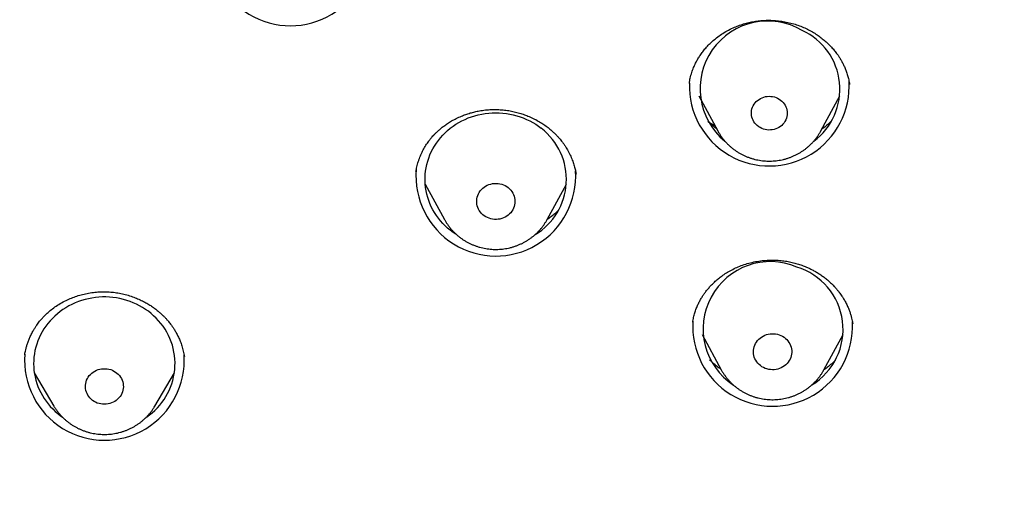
# Model space of a CAD drawing. Header units: millimetres. Extents: x 8 to 562, y 12 to 805.
# Tile 486 of 538: x 292 to 313, y 728 to 738. Entities that reach past the tile are written whole.
import ezdxf

# ---------------------------------------------------------------- set-up
doc = ezdxf.new("R2010")
doc.units = ezdxf.units.MM

msp = doc.modelspace()

# ---------------------------------------------------------------- linework, layer by layer
at = {"color": 7, "linetype": 'Continuous', "lineweight": 30}
for p, q in [((306.065, 736.796), (306.065, 736.791)), ((309.463, 736.763), (309.46, 736.782)), ((306.268, 736.527), (306.67, 735.783)), ((308.853, 735.783), (309.255, 736.527)), ((300.273, 734.92), (300.273, 734.917)), ((300.47, 734.656), (300.876, 733.909)), ((303.055, 733.909), (303.462, 734.656)), ((303.055, 733.909), (303.053, 733.904)), ((306.138, 731.734), (306.137, 731.725)), ((309.528, 731.697), (309.527, 731.706)), ((306.335, 731.474), (306.741, 730.727)), ((308.92, 730.727), (309.327, 731.474)), ((292.186, 730.662), (292.601, 729.957)), ((294.741, 729.957), (295.157, 730.662)), ((294.741, 729.957), (294.74, 729.955))]:
    msp.add_line(p, q, dxfattribs=at)
at = {"color": 7, "linetype": 'Continuous', "lineweight": 30, "flags": 128}
for points in [[(307.938, 736.475), (307.971, 736.457), (308.001, 736.436), (308.029, 736.412), (308.055, 736.386), (308.078, 736.358), (308.097, 736.327), (308.113, 736.295), (308.126, 736.261), (308.135, 736.227), (308.14, 736.191), (308.141, 736.156), (308.139, 736.12), (308.133, 736.085), (308.124, 736.051), (308.11, 736.017), (308.093, 735.985), (308.073, 735.955), (308.05, 735.927), (308.024, 735.901), (307.996, 735.878), (307.965, 735.857), (307.932, 735.84), (307.897, 735.826), (307.861, 735.815), (307.824, 735.807), (307.786, 735.803), (307.748, 735.802), (307.711, 735.805), (307.673, 735.812), (307.637, 735.822), (307.602, 735.835), (307.568, 735.852), (307.537, 735.871), (307.507, 735.894), (307.48, 735.919), (307.456, 735.946), (307.435, 735.976), (307.418, 736.007), (307.403, 736.04), (307.392, 736.074), (307.385, 736.109), (307.382, 736.145), (307.382, 736.18), (307.386, 736.216), (307.394, 736.251), (307.406, 736.285), (307.421, 736.317), (307.439, 736.348), (307.461, 736.378), (307.485, 736.405), (307.513, 736.429), (307.543, 736.451), (307.575, 736.47), (307.609, 736.486), (307.644, 736.499), (307.681, 736.508), (307.718, 736.514), (307.756, 736.516), (307.794, 736.515), (307.831, 736.51), (307.868, 736.502), (307.904, 736.49), (307.938, 736.475)], [(301.129, 733.588), (301.121, 733.594), (301.06, 733.635), (301.001, 733.678), (300.945, 733.725), (300.892, 733.774), (300.841, 733.826), (300.793, 733.879), (300.748, 733.935), (300.706, 733.994), (300.667, 734.053), (300.631, 734.115), (300.598, 734.179), (300.569, 734.243), (300.544, 734.309), (300.522, 734.376), (300.503, 734.445), (300.488, 734.513), (300.477, 734.583), (300.47, 734.653), (300.466, 734.723), (300.466, 734.793), (300.47, 734.864), (300.477, 734.934), (300.488, 735.003), (300.503, 735.072), (300.522, 735.14), (300.544, 735.207), (300.569, 735.273), (300.598, 735.338), (300.631, 735.401), (300.667, 735.463), (300.706, 735.523), (300.748, 735.581), (300.793, 735.637), (300.841, 735.691), (300.892, 735.742), (300.945, 735.792), (301.001, 735.838), (301.06, 735.882), (301.121, 735.923), (301.183, 735.961), (301.248, 735.996), (301.315, 736.028), (301.383, 736.057), (301.453, 736.083), (301.523, 736.105), (301.595, 736.124), (301.668, 736.14), (301.742, 736.152), (301.816, 736.161), (301.891, 736.166), (301.966, 736.168), (302.04, 736.166), (302.115, 736.161), (302.189, 736.152), (302.263, 736.14), (302.336, 736.124), (302.408, 736.105), (302.479, 736.083), (302.548, 736.057), (302.616, 736.028), (302.683, 735.996), (302.748, 735.961), (302.811, 735.923), (302.871, 735.882), (302.93, 735.838), (302.93, 735.838)], [(306.608, 735.898), (306.565, 735.919), (306.476, 735.965)], [(302.227, 734.582), (302.256, 734.557), (302.282, 734.53), (302.305, 734.5), (302.325, 734.468), (302.341, 734.435), (302.355, 734.4), (302.364, 734.364), (302.37, 734.328), (302.372, 734.291), (302.37, 734.254), (302.365, 734.217), (302.355, 734.182), (302.342, 734.147), (302.326, 734.113), (302.306, 734.081), (302.283, 734.051), (302.257, 734.024), (302.228, 733.999), (302.197, 733.976), (302.164, 733.957), (302.129, 733.94), (302.092, 733.927), (302.054, 733.917), (302.016, 733.911), (301.977, 733.908), (301.937, 733.909), (301.898, 733.913), (301.86, 733.921), (301.823, 733.932), (301.787, 733.947), (301.752, 733.965), (301.72, 733.986), (301.69, 734.009), (301.662, 734.036), (301.638, 734.064), (301.616, 734.095), (301.598, 734.128), (301.583, 734.162), (301.571, 734.197), (301.564, 734.234), (301.56, 734.27), (301.56, 734.307), (301.563, 734.344), (301.571, 734.38), (301.582, 734.415), (301.597, 734.45), (301.615, 734.482), (301.636, 734.513), (301.661, 734.542), (301.688, 734.569), (301.718, 734.592), (301.75, 734.613), (301.785, 734.631), (301.821, 734.646), (301.858, 734.658), (301.896, 734.666), (301.935, 734.67), (301.974, 734.671), (302.014, 734.669), (302.052, 734.663), (302.09, 734.653), (302.127, 734.64), (302.162, 734.624), (302.196, 734.604), (302.227, 734.582)], [(294.767, 731.82), (294.715, 731.87), (294.66, 731.918), (294.603, 731.963), (294.543, 732.005), (294.481, 732.044), (294.417, 732.081), (294.351, 732.114), (294.284, 732.144), (294.215, 732.171), (294.144, 732.195), (294.073, 732.216), (294, 732.233), (293.927, 732.247), (293.853, 732.257), (293.778, 732.264), (293.704, 732.267), (293.629, 732.267), (293.554, 732.263), (293.48, 732.256), (293.406, 732.245), (293.333, 732.231), (293.26, 732.213), (293.189, 732.192), (293.119, 732.168), (293.05, 732.141), (292.983, 732.11), (292.917, 732.076), (292.853, 732.039), (292.792, 731.999), (292.732, 731.957), (292.675, 731.911), (292.62, 731.863), (292.568, 731.813), (292.519, 731.76), (292.473, 731.705), (292.429, 731.648), (292.389, 731.589), (292.352, 731.528), (292.318, 731.465), (292.287, 731.401), (292.26, 731.335), (292.236, 731.269), (292.216, 731.201), (292.2, 731.132), (292.187, 731.063), (292.178, 730.993), (292.173, 730.923), (292.171, 730.853), (292.173, 730.783), (292.179, 730.713), (292.189, 730.643), (292.202, 730.574), (292.219, 730.505), (292.239, 730.438), (292.263, 730.371), (292.291, 730.306), (292.322, 730.242), (292.356, 730.18), (292.394, 730.119), (292.435, 730.06), (292.478, 730.003), (292.525, 729.948), (292.575, 729.896), (292.627, 729.845), (292.682, 729.798), (292.74, 729.753), (292.786, 729.72)], [(307.97, 731.466), (308.006, 731.452), (308.04, 731.435), (308.073, 731.414), (308.103, 731.391), (308.131, 731.365), (308.156, 731.336), (308.178, 731.306), (308.197, 731.273), (308.212, 731.239), (308.224, 731.204), (308.232, 731.168), (308.236, 731.131), (308.237, 731.094), (308.233, 731.058), (308.226, 731.021), (308.216, 730.986), (308.201, 730.952), (308.184, 730.919), (308.162, 730.888), (308.138, 730.858), (308.111, 730.832), (308.082, 730.808), (308.05, 730.786), (308.016, 730.768), (307.98, 730.753), (307.943, 730.741), (307.904, 730.732), (307.865, 730.727), (307.826, 730.726), (307.787, 730.728), (307.748, 730.734), (307.71, 730.743), (307.673, 730.756), (307.638, 730.772), (307.604, 730.791), (307.573, 730.813), (307.544, 730.837), (307.517, 730.865), (307.494, 730.894), (307.473, 730.926), (307.456, 730.959), (307.443, 730.994), (307.433, 731.029), (307.427, 731.066), (307.424, 731.103), (307.426, 731.14), (307.431, 731.176), (307.44, 731.212), (307.452, 731.247), (307.468, 731.281), (307.488, 731.313), (307.51, 731.343), (307.536, 731.371), (307.564, 731.396), (307.595, 731.419), (307.628, 731.439), (307.663, 731.456), (307.7, 731.469), (307.738, 731.479), (307.776, 731.486), (307.815, 731.489), (307.855, 731.489), (307.894, 731.485), (307.932, 731.477), (307.97, 731.466)], [(293.965, 730.63), (293.99, 730.602), (294.012, 730.572), (294.031, 730.54), (294.047, 730.507), (294.059, 730.472), (294.067, 730.436), (294.072, 730.4), (294.073, 730.364), (294.07, 730.327), (294.064, 730.291), (294.054, 730.256), (294.04, 730.222), (294.023, 730.189), (294.002, 730.158), (293.979, 730.129), (293.952, 730.102), (293.923, 730.078), (293.892, 730.057), (293.859, 730.038), (293.823, 730.023), (293.787, 730.01), (293.749, 730.002), (293.711, 729.996), (293.672, 729.994), (293.633, 729.996), (293.595, 730.001), (293.557, 730.01), (293.52, 730.022), (293.485, 730.037), (293.452, 730.056), (293.42, 730.077), (293.391, 730.101), (293.365, 730.128), (293.341, 730.157), (293.32, 730.188), (293.303, 730.22), (293.289, 730.255), (293.279, 730.29), (293.272, 730.326), (293.269, 730.362), (293.27, 730.399), (293.275, 730.435), (293.283, 730.47), (293.295, 730.505), (293.311, 730.539), (293.329, 730.571), (293.351, 730.601), (293.376, 730.629), (293.404, 730.654), (293.434, 730.677), (293.467, 730.697), (293.501, 730.714), (293.537, 730.728), (293.574, 730.738), (293.612, 730.746), (293.651, 730.749), (293.69, 730.749), (293.728, 730.746), (293.767, 730.739), (293.804, 730.728), (293.84, 730.715), (293.874, 730.698), (293.907, 730.678), (293.937, 730.655), (293.965, 730.63)]]:
    msp.add_lwpolyline(points, dxfattribs=at)
at = {"color": 7, "linetype": 'Continuous', "lineweight": 30}
for centre, radius, start, end in [((297.612, 739.702), 1.693, 176.3304, 3.7449), ((307.729, 736.675), 1.435, 59.4417, 230.6067), ((307.888, 736.665), 1.369, 306.5135, 65.3846), ((307.76, 736.734), 1.694, 177.9983, 3.4818), ((302.098, 734.757), 1.364, 300.9736, 52.4329), ((301.966, 734.826), 1.692, 175.181, 3.819), ((307.783, 731.592), 1.424, 66.8334, 236.7125), ((307.946, 731.581), 1.378, 301.2972, 73.2352), ((293.809, 730.856), 1.359, 303.6889, 45.1876), ((307.831, 731.646), 1.693, 176.2738, 2.9612), ((293.672, 730.926), 1.692, 175.6796, 3.8856)]:
    msp.add_arc(centre, radius, start, end, dxfattribs=at)
for points, knots in [([(314.5, 795.533), (314.383, 795.533), (314.153, 795.533), (313.814, 795.531), (313.487, 795.529), (313.172, 795.526), (312.87, 795.522), (312.581, 795.518), (312.305, 795.513), (312.041, 795.508), (311.787, 795.503), (311.542, 795.497), (311.308, 795.491), (311.085, 795.485), (310.874, 795.479), (310.675, 795.473), (310.488, 795.467), (310.312, 795.461), (310.148, 795.455), (309.992, 795.45), (309.84, 795.444), (309.687, 795.438), (309.535, 795.432), (309.381, 795.426), (309.137, 795.415), (308.8, 795.4), (308.277, 795.374), (307.659, 795.341), (306.946, 795.298), (306.23, 795.251), (305.516, 795.2), (304.685, 795.135), (303.739, 795.053), (302.678, 794.952), (301.617, 794.841), (300.558, 794.72), (299.501, 794.589), (298.402, 794.443), (297.263, 794.279), (296.083, 794.097), (295.067, 793.929), (294.213, 793.781), (293.522, 793.651), (292.832, 793.514), (292.141, 793.366), (291.447, 793.208), (290.752, 793.039), (290.059, 792.858), (289.37, 792.667), (288.686, 792.464), (288.005, 792.25), (287.394, 792.045), (286.853, 791.853), (286.38, 791.678), (285.909, 791.496), (285.472, 791.32), (285.065, 791.15), (284.687, 790.986), (284.304, 790.813), (283.942, 790.644), (283.603, 790.481), (283.288, 790.325), (282.976, 790.165), (282.669, 790.004), (282.419, 789.869), (282.224, 789.761), (282.082, 789.682), (281.942, 789.603), (281.804, 789.524), (281.668, 789.444), (281.533, 789.366), (281.403, 789.288), (281.279, 789.213), (281.163, 789.143), (281.056, 789.077), (280.959, 789.017), (280.886, 788.971), (280.837, 788.94), (280.81, 788.923), (280.792, 788.912), (280.778, 788.903), (280.763, 788.893), (280.744, 788.882), (280.717, 788.864), (280.68, 788.841), (280.632, 788.81), (280.576, 788.774), (280.511, 788.732), (280.438, 788.684), (280.358, 788.631), (280.27, 788.573), (280.178, 788.512), (279.988, 788.383), (279.707, 788.19), (279.341, 787.929), (278.988, 787.668), (278.645, 787.406), (278.31, 787.141), (277.984, 786.874), (277.666, 786.605), (277.356, 786.334), (277.053, 786.06), (276.758, 785.784), (276.423, 785.461), (276.052, 785.088), (275.647, 784.661), (275.252, 784.225), (274.868, 783.78), (274.495, 783.328), (274.14, 782.878), (273.802, 782.43), (273.482, 781.985), (273.172, 781.535), (272.871, 781.079), (272.574, 780.609), (272.282, 780.123), (271.995, 779.621), (271.718, 779.114), (271.452, 778.6), (271.197, 778.082), (270.957, 777.568), (270.731, 777.061), (270.519, 776.561), (270.317, 776.058), (270.122, 775.552), (269.928, 775.02), (269.735, 774.461), (269.543, 773.875), (269.362, 773.286), (269.19, 772.694), (269.027, 772.1), (268.873, 771.504), (268.723, 770.887), (268.577, 770.248), (268.436, 769.587), (268.304, 768.925), (268.179, 768.262), (268.038, 767.49), (267.885, 766.608), (267.724, 765.616), (267.574, 764.623), (267.434, 763.628), (267.305, 762.632), (267.186, 761.635), (267.078, 760.637), (266.98, 759.638), (266.893, 758.639), (266.815, 757.639), (266.748, 756.639), (266.702, 755.824), (266.671, 755.197), (266.652, 754.755), (266.634, 754.31), (266.617, 753.858), (266.603, 753.394), (266.593, 753.02), (266.586, 752.739), (266.582, 752.555), (266.579, 752.369), (266.575, 752.181), (266.572, 751.993), (266.57, 751.809), (266.567, 751.625), (266.565, 751.444), (266.564, 751.265), (266.562, 751.096), (266.561, 750.935), (266.56, 750.787), (266.56, 750.65), (266.56, 750.524), (266.559, 750.403), (266.559, 750.28), (266.559, 750.152), (266.56, 750.015), (266.56, 749.865), (266.561, 749.702), (266.563, 749.524), (266.565, 749.337), (266.567, 749.14), (266.571, 748.878), (266.576, 748.557), (266.584, 748.181), (266.593, 747.812), (266.603, 747.45), (266.615, 747.063), (266.63, 746.653), (266.648, 746.218), (266.667, 745.788), (266.688, 745.358), (266.711, 744.929), (266.735, 744.5), (266.775, 743.857), (266.835, 742.999), (266.921, 741.928), (267.019, 740.858), (267.129, 739.789), (267.243, 738.793), (267.358, 737.871), (267.471, 737.022), (267.592, 736.175), (267.721, 735.328), (267.857, 734.482), (268.002, 733.638), (268.153, 732.794), (268.287, 732.09), (268.399, 731.522), (268.488, 731.091), (268.582, 730.656), (268.681, 730.218), (268.785, 729.775), (268.897, 729.324), (269.01, 728.885), (269.125, 728.46), (269.217, 728.134), (269.288, 727.887), (269.336, 727.726), (269.383, 727.57), (269.427, 727.425), (269.468, 727.293), (269.505, 727.174), (269.539, 727.067), (269.565, 726.985), (269.584, 726.925), (269.597, 726.884), (269.61, 726.844), (269.624, 726.801), (269.64, 726.749), (269.652, 726.711), (269.659, 726.69)], [0, 0, 0, 0, 0.003324, 0.006537, 0.009637, 0.012626, 0.015504, 0.018222, 0.020832, 0.023334, 0.02573, 0.028064, 0.030286, 0.032396, 0.034395, 0.036283, 0.038059, 0.039724, 0.041277, 0.042729, 0.044166, 0.045609, 0.047057, 0.048511, 0.049971, 0.054016, 0.058104, 0.064834, 0.071626, 0.078418, 0.085209, 0.092001, 0.102108, 0.112214, 0.122321, 0.132428, 0.142534, 0.152641, 0.163962, 0.175285, 0.186615, 0.193294, 0.199972, 0.206648, 0.213321, 0.220129, 0.226935, 0.233741, 0.240545, 0.247347, 0.254149, 0.26095, 0.265768, 0.270585, 0.275403, 0.280234, 0.284102, 0.288048, 0.292074, 0.296179, 0.299519, 0.302907, 0.306301, 0.309632, 0.3129, 0.314481, 0.316046, 0.317596, 0.319129, 0.320647, 0.322149, 0.32363, 0.325027, 0.326341, 0.327549, 0.328651, 0.329646, 0.330044, 0.330346, 0.330546, 0.330673, 0.330836, 0.33105, 0.331314, 0.331767, 0.332318, 0.332966, 0.333713, 0.334557, 0.335481, 0.336499, 0.3376, 0.338708, 0.343146, 0.347492, 0.351747, 0.355913, 0.360072, 0.36416, 0.36821, 0.372223, 0.376201, 0.380144, 0.384053, 0.389817, 0.395587, 0.40136, 0.40713, 0.412895, 0.418653, 0.424072, 0.429478, 0.434882, 0.440284, 0.445688, 0.451421, 0.45716, 0.462905, 0.468656, 0.474417, 0.480179, 0.485607, 0.491031, 0.496452, 0.501871, 0.507288, 0.513466, 0.519644, 0.525823, 0.532002, 0.538182, 0.544361, 0.55054, 0.557335, 0.564126, 0.570912, 0.577699, 0.58449, 0.594601, 0.604715, 0.61483, 0.624946, 0.635061, 0.645176, 0.655287, 0.665395, 0.6755, 0.685606, 0.695714, 0.705821, 0.710269, 0.714716, 0.719175, 0.723733, 0.728412, 0.73321, 0.735052, 0.73691, 0.738785, 0.740677, 0.742586, 0.744458, 0.746254, 0.748142, 0.749937, 0.75164, 0.753251, 0.75477, 0.75611, 0.757369, 0.75855, 0.759758, 0.761046, 0.762415, 0.763865, 0.765554, 0.76734, 0.769224, 0.771206, 0.773286, 0.777137, 0.78093, 0.784653, 0.788305, 0.791888, 0.796356, 0.800715, 0.805047, 0.809378, 0.81371, 0.818041, 0.822373, 0.833201, 0.844028, 0.854854, 0.865685, 0.87652, 0.885141, 0.893761, 0.902382, 0.911004, 0.919624, 0.928244, 0.936862, 0.945497, 0.949888, 0.954317, 0.958786, 0.963294, 0.967854, 0.972518, 0.977293, 0.9815, 0.98579, 0.987498, 0.989219, 0.990866, 0.992383, 0.993769, 0.995024, 0.996149, 0.997143, 0.997612, 0.998044, 0.998441, 0.998863, 0.999381, 1, 1, 1, 1]), ([(306.066, 736.795), (306.067, 736.802), (306.069, 736.816), (306.074, 736.844), (306.081, 736.882), (306.093, 736.932), (306.109, 736.989), (306.127, 737.045), (306.146, 737.098), (306.167, 737.147), (306.187, 737.193), (306.214, 737.247), (306.249, 737.31), (306.295, 737.385), (306.35, 737.461), (306.414, 737.539), (306.488, 737.619), (306.574, 737.698), (306.67, 737.776), (306.779, 737.851), (306.897, 737.92), (307.016, 737.976), (307.131, 738.022), (307.241, 738.057), (307.353, 738.085), (307.466, 738.105), (307.579, 738.119), (307.699, 738.126), (307.826, 738.125), (307.959, 738.115), (308.089, 738.095), (308.216, 738.067), (308.339, 738.032), (308.457, 737.988), (308.568, 737.938), (308.673, 737.881), (308.772, 737.82), (308.863, 737.754), (308.947, 737.685), (309.024, 737.613), (309.095, 737.539), (309.159, 737.463), (309.212, 737.392), (309.255, 737.327), (309.291, 737.265), (309.327, 737.198), (309.361, 737.124), (309.393, 737.044), (309.421, 736.957), (309.446, 736.865), (309.457, 736.801), (309.462, 736.768)], [0, 0, 0, 0, 0.005859, 0.012841, 0.021031, 0.033419, 0.047066, 0.060139, 0.072583, 0.0844, 0.095591, 0.106159, 0.124518, 0.143646, 0.164176, 0.186118, 0.209484, 0.23428, 0.260512, 0.288188, 0.316996, 0.345722, 0.36952, 0.393206, 0.416714, 0.439975, 0.46301, 0.485831, 0.512948, 0.539787, 0.566357, 0.592669, 0.618714, 0.644282, 0.66933, 0.693804, 0.717649, 0.740889, 0.76354, 0.785611, 0.807111, 0.828047, 0.848816, 0.863122, 0.878734, 0.895659, 0.913905, 0.933485, 0.954404, 0.976579, 1, 1, 1, 1]), ([(300.273, 734.915), (300.275, 734.927), (300.279, 734.953), (300.287, 734.998), (300.3, 735.051), (300.316, 735.111), (300.342, 735.188), (300.378, 735.279), (300.427, 735.381), (300.474, 735.462), (300.514, 735.522), (300.542, 735.561), (300.566, 735.593), (300.586, 735.619), (300.603, 735.639), (300.624, 735.664), (300.653, 735.696), (300.694, 735.738), (300.743, 735.785), (300.8, 735.835), (300.867, 735.888), (300.944, 735.942), (301.031, 735.996), (301.13, 736.049), (301.229, 736.094), (301.328, 736.132), (301.423, 736.163), (301.52, 736.189), (301.627, 736.211), (301.745, 736.228), (301.873, 736.237), (301.999, 736.237), (302.121, 736.229), (302.24, 736.213), (302.355, 736.191), (302.465, 736.162), (302.571, 736.128), (302.678, 736.086), (302.785, 736.037), (302.89, 735.979), (302.985, 735.919), (303.071, 735.856), (303.134, 735.804), (303.177, 735.765), (303.202, 735.741), (303.225, 735.719), (303.244, 735.7), (303.261, 735.682), (303.279, 735.662), (303.301, 735.637), (303.329, 735.605), (303.361, 735.565), (303.396, 735.518), (303.433, 735.465), (303.479, 735.391), (303.528, 735.301), (303.577, 735.195), (303.608, 735.108), (303.629, 735.041), (303.642, 734.994), (303.652, 734.951), (303.659, 734.916), (303.664, 734.887), (303.666, 734.872), (303.667, 734.865)], [0, 0, 0, 0, 0.009447, 0.020409, 0.032956, 0.04714, 0.062097, 0.086997, 0.111866, 0.136709, 0.148696, 0.159098, 0.167852, 0.174958, 0.180415, 0.185136, 0.196073, 0.20903, 0.223799, 0.240261, 0.258426, 0.2783, 0.299888, 0.323189, 0.348194, 0.368063, 0.388743, 0.40928, 0.429488, 0.455918, 0.481777, 0.507063, 0.531787, 0.555956, 0.579573, 0.60264, 0.625154, 0.647117, 0.672703, 0.697182, 0.72051, 0.742697, 0.763695, 0.771744, 0.77945, 0.786174, 0.79184, 0.796528, 0.801932, 0.808756, 0.817899, 0.828753, 0.841315, 0.855572, 0.870292, 0.897044, 0.922336, 0.946178, 0.95756, 0.968514, 0.978307, 0.986775, 0.993976, 1, 1, 1, 1]), ([(306.645, 735.828), (306.625, 735.843), (306.575, 735.879), (306.514, 735.93), (306.475, 735.967), (306.462, 735.98)], [0, 0, 0, 0, 0.320315, 0.761231, 1, 1, 1, 1]), ([(309.085, 736.003), (309.066, 735.983), (309.013, 735.928), (308.942, 735.867), (308.887, 735.829), (308.873, 735.82)], [0, 0, 0, 0, 0.296866, 0.818183, 1, 1, 1, 1]), ([(306.671, 735.782), (306.676, 735.772), (306.691, 735.744), (306.719, 735.699), (306.754, 735.647), (306.793, 735.598), (306.834, 735.55), (306.877, 735.504), (306.923, 735.461), (306.972, 735.42), (307.022, 735.381), (307.075, 735.345), (307.129, 735.312), (307.185, 735.281), (307.243, 735.254), (307.302, 735.229), (307.363, 735.207), (307.424, 735.189), (307.487, 735.173), (307.55, 735.161), (307.614, 735.152), (307.678, 735.146), (307.743, 735.143), (307.808, 735.144), (307.872, 735.148), (307.937, 735.155), (308, 735.166), (308.064, 735.18), (308.126, 735.196), (308.187, 735.217), (308.247, 735.24), (308.306, 735.266), (308.364, 735.295), (308.419, 735.327), (308.473, 735.362), (308.525, 735.399), (308.575, 735.439), (308.622, 735.481), (308.667, 735.526), (308.71, 735.573), (308.75, 735.622), (308.787, 735.673), (308.821, 735.726), (308.843, 735.762), (308.853, 735.782), (308.853, 735.782)], [0, 0, 0, 0, 0.012733, 0.036508, 0.060307, 0.084131, 0.107982, 0.13186, 0.155767, 0.179702, 0.203666, 0.227657, 0.251675, 0.275719, 0.299788, 0.32388, 0.347994, 0.372128, 0.39628, 0.420448, 0.444631, 0.468825, 0.49303, 0.517242, 0.541459, 0.565679, 0.589899, 0.614117, 0.638331, 0.662537, 0.686733, 0.710918, 0.735088, 0.759242, 0.783376, 0.80749, 0.83158, 0.855645, 0.879684, 0.903695, 0.927676, 0.951629, 0.975552, 0.999444, 1, 1, 1, 1]), ([(303.289, 734.098), (303.28, 734.089), (303.251, 734.06), (303.197, 734.011), (303.127, 733.954), (303.075, 733.918), (303.05, 733.901)], [0, 0, 0, 0, 0.1274944, 0.4049947, 0.7081008, 1, 1, 1, 1]), ([(300.877, 733.909), (300.881, 733.901), (300.895, 733.875), (300.921, 733.832), (300.957, 733.78), (300.995, 733.731), (301.036, 733.683), (301.079, 733.637), (301.125, 733.593), (301.173, 733.552), (301.223, 733.514), (301.276, 733.477), (301.33, 733.444), (301.386, 733.413), (301.444, 733.386), (301.503, 733.361), (301.563, 733.339), (301.625, 733.32), (301.687, 733.304), (301.751, 733.292), (301.815, 733.283), (301.879, 733.277), (301.944, 733.274), (302.008, 733.274), (302.073, 733.278), (302.137, 733.285), (302.201, 733.296), (302.264, 733.309), (302.327, 733.326), (302.388, 733.346), (302.448, 733.369), (302.507, 733.395), (302.565, 733.424), (302.62, 733.455), (302.674, 733.49), (302.726, 733.527), (302.776, 733.567), (302.824, 733.609), (302.869, 733.654), (302.912, 733.701), (302.952, 733.75), (302.989, 733.801), (303.023, 733.852), (303.043, 733.887), (303.052, 733.904)], [0, 0, 0, 0, 0.009886, 0.033784, 0.057705, 0.081652, 0.105626, 0.129627, 0.153657, 0.177715, 0.201802, 0.225917, 0.250059, 0.274227, 0.29842, 0.322636, 0.346875, 0.371133, 0.39541, 0.419704, 0.444012, 0.468332, 0.492662, 0.517, 0.541343, 0.565689, 0.590036, 0.61438, 0.63872, 0.663053, 0.687376, 0.711687, 0.735984, 0.760265, 0.784526, 0.808766, 0.832984, 0.857176, 0.881341, 0.905478, 0.929587, 0.953666, 0.977715, 1, 1, 1, 1]), ([(306.138, 731.732), (306.144, 731.766), (306.156, 731.834), (306.182, 731.93), (306.213, 732.02), (306.247, 732.103), (306.285, 732.179), (306.324, 732.248), (306.364, 732.31), (306.408, 732.372), (306.456, 732.433), (306.511, 732.495), (306.569, 732.555), (306.634, 732.614), (306.703, 732.672), (306.785, 732.733), (306.878, 732.794), (306.986, 732.854), (307.103, 732.909), (307.229, 732.956), (307.363, 732.994), (307.503, 733.023), (307.644, 733.041), (307.781, 733.049), (307.914, 733.047), (308.04, 733.036), (308.16, 733.018), (308.272, 732.994), (308.378, 732.965), (308.476, 732.931), (308.563, 732.895), (308.639, 732.859), (308.709, 732.823), (308.78, 732.782), (308.852, 732.735), (308.923, 732.684), (308.994, 732.628), (309.052, 732.576), (309.096, 732.533), (309.127, 732.501), (309.151, 732.475), (309.17, 732.454), (309.185, 732.436), (309.201, 732.417), (309.221, 732.393), (309.245, 732.363), (309.272, 732.326), (309.303, 732.281), (309.341, 732.221), (309.382, 732.149), (309.421, 732.068), (309.452, 731.992), (309.477, 731.92), (309.497, 731.854), (309.512, 731.793), (309.521, 731.741), (309.526, 731.713), (309.528, 731.7)], [0, 0, 0, 0, 0.024876, 0.04835, 0.070437, 0.091144, 0.110472, 0.128418, 0.144976, 0.160138, 0.178177, 0.195404, 0.213305, 0.231876, 0.251114, 0.271013, 0.295758, 0.321449, 0.348092, 0.375691, 0.404255, 0.43374, 0.462715, 0.490571, 0.517306, 0.542917, 0.567407, 0.590781, 0.613046, 0.634191, 0.654819, 0.670365, 0.686648, 0.703669, 0.721428, 0.739925, 0.759159, 0.778068, 0.789274, 0.798692, 0.806326, 0.812179, 0.816572, 0.821462, 0.828074, 0.836406, 0.846457, 0.858225, 0.87171, 0.892697, 0.912285, 0.93047, 0.947256, 0.962643, 0.976596, 0.988969, 1, 1, 1, 1]), ([(291.982, 731.042), (291.984, 731.052), (291.987, 731.076), (291.996, 731.124), (292.011, 731.183), (292.029, 731.248), (292.053, 731.319), (292.083, 731.394), (292.12, 731.474), (292.16, 731.548), (292.2, 731.614), (292.235, 731.667), (292.268, 731.712), (292.297, 731.749), (292.321, 731.779), (292.341, 731.802), (292.359, 731.822), (292.378, 731.843), (292.401, 731.867), (292.428, 731.894), (292.475, 731.939), (292.547, 732.001), (292.65, 732.076), (292.765, 732.147), (292.883, 732.207), (293.001, 732.257), (293.118, 732.298), (293.241, 732.331), (293.371, 732.356), (293.499, 732.372), (293.623, 732.378), (293.744, 732.377), (293.866, 732.367), (293.99, 732.348), (294.114, 732.321), (294.234, 732.285), (294.348, 732.243), (294.452, 732.197), (294.546, 732.148), (294.631, 732.098), (294.707, 732.047), (294.776, 731.995), (294.84, 731.943), (294.896, 731.892), (294.937, 731.851), (294.967, 731.82), (294.987, 731.797), (295.009, 731.772), (295.033, 731.744), (295.061, 731.708), (295.093, 731.666), (295.127, 731.617), (295.165, 731.558), (295.203, 731.491), (295.242, 731.413), (295.28, 731.326), (295.315, 731.228), (295.345, 731.12), (295.359, 731.044), (295.366, 731.005)], [0, 0, 0, 0, 0.0090184, 0.0206214, 0.0340459, 0.0489684, 0.0653194, 0.0830995, 0.1023077, 0.1229408, 0.1385824, 0.1524612, 0.1644738, 0.1746209, 0.1829031, 0.1893213, 0.1942373, 0.2002881, 0.2076989, 0.2162056, 0.2249374, 0.250604, 0.2775618, 0.3058315, 0.335418, 0.3599938, 0.3853649, 0.4115347, 0.4385089, 0.4662998, 0.4901008, 0.5145048, 0.5394221, 0.5647994, 0.5906542, 0.6166823, 0.6414286, 0.6647213, 0.6865686, 0.7069775, 0.7259539, 0.7435033, 0.7614697, 0.7776575, 0.7917643, 0.7989257, 0.8052342, 0.8115502, 0.8198829, 0.8292769, 0.8403996, 0.8533575, 0.8683119, 0.8852621, 0.9042068, 0.9251467, 0.948085, 0.9730305, 1, 1, 1, 1]), ([(306.736, 730.737), (306.711, 730.754), (306.652, 730.796), (306.575, 730.86), (306.52, 730.909), (306.498, 730.931), (306.496, 730.933)], [0, 0, 0, 0, 0.2881244, 0.696989, 0.9681194, 1, 1, 1, 1]), ([(309.162, 730.928), (309.144, 730.91), (309.097, 730.864), (309.019, 730.799), (308.956, 730.75), (308.924, 730.728), (308.921, 730.727)], [0, 0, 0, 0, 0.249094, 0.637126, 0.968105, 1, 1, 1, 1]), ([(306.742, 730.726), (306.752, 730.708), (306.772, 730.673), (306.806, 730.621), (306.843, 730.57), (306.883, 730.521), (306.925, 730.475), (306.97, 730.43), (307.017, 730.388), (307.066, 730.348), (307.118, 730.311), (307.171, 730.276), (307.227, 730.244), (307.284, 730.215), (307.342, 730.189), (307.402, 730.166), (307.463, 730.146), (307.525, 730.129), (307.588, 730.115), (307.652, 730.104), (307.716, 730.097), (307.781, 730.093), (307.845, 730.092), (307.91, 730.094), (307.974, 730.1), (308.039, 730.109), (308.102, 730.121), (308.165, 730.136), (308.227, 730.155), (308.287, 730.177), (308.347, 730.201), (308.405, 730.229), (308.461, 730.259), (308.516, 730.293), (308.569, 730.329), (308.62, 730.368), (308.668, 730.409), (308.715, 730.453), (308.758, 730.499), (308.8, 730.547), (308.838, 730.597), (308.874, 730.649), (308.901, 730.692), (308.915, 730.718), (308.919, 730.726)], [0, 0, 0, 0, 0.023165, 0.047046, 0.070952, 0.094885, 0.118844, 0.142832, 0.166848, 0.190893, 0.214966, 0.239066, 0.263193, 0.287346, 0.311522, 0.335721, 0.359942, 0.384181, 0.408437, 0.432709, 0.456994, 0.48129, 0.505594, 0.529906, 0.554221, 0.578537, 0.602853, 0.627165, 0.651471, 0.675768, 0.700055, 0.724328, 0.748586, 0.772826, 0.797046, 0.821243, 0.845416, 0.869563, 0.893683, 0.917775, 0.941836, 0.965869, 0.989871, 1, 1, 1, 1]), ([(292.602, 729.957), (292.607, 729.947), (292.623, 729.92), (292.653, 729.876), (292.69, 729.825), (292.73, 729.778), (292.761, 729.744), (292.779, 729.726), (292.783, 729.722)], [0, 0, 0, 0, 0.11118, 0.322291, 0.533624, 0.745191, 0.94654, 1, 1, 1, 1]), ([(292.783, 729.722), (292.793, 729.712), (292.818, 729.687), (292.861, 729.65), (292.91, 729.61), (292.962, 729.573), (293.015, 729.538), (293.071, 729.507), (293.128, 729.478), (293.186, 729.452), (293.246, 729.429), (293.308, 729.409), (293.37, 729.392), (293.433, 729.378), (293.497, 729.368), (293.561, 729.361), (293.625, 729.357), (293.69, 729.356), (293.755, 729.359), (293.819, 729.365), (293.883, 729.374), (293.947, 729.386), (294.009, 729.402), (294.071, 729.42), (294.132, 729.442), (294.191, 729.467), (294.249, 729.495), (294.306, 729.526), (294.36, 729.559), (294.413, 729.596), (294.464, 729.634), (294.512, 729.676), (294.558, 729.72), (294.602, 729.766), (294.643, 729.814), (294.681, 729.864), (294.713, 729.911), (294.732, 729.942), (294.739, 729.955)], [0, 0, 0, 0, 0.019104, 0.04716, 0.075235, 0.103343, 0.131484, 0.159655, 0.187856, 0.216086, 0.244341, 0.272621, 0.300923, 0.329245, 0.357584, 0.385939, 0.414306, 0.442684, 0.471069, 0.499459, 0.527849, 0.556239, 0.584624, 0.613002, 0.64137, 0.669725, 0.698064, 0.726385, 0.754685, 0.782962, 0.811211, 0.839433, 0.867624, 0.895783, 0.923909, 0.952, 0.980057, 1, 1, 1, 1])]:
    msp.add_open_spline(points, degree=3, knots=knots, dxfattribs=at)

doc.saveas('drawing.dxf')
